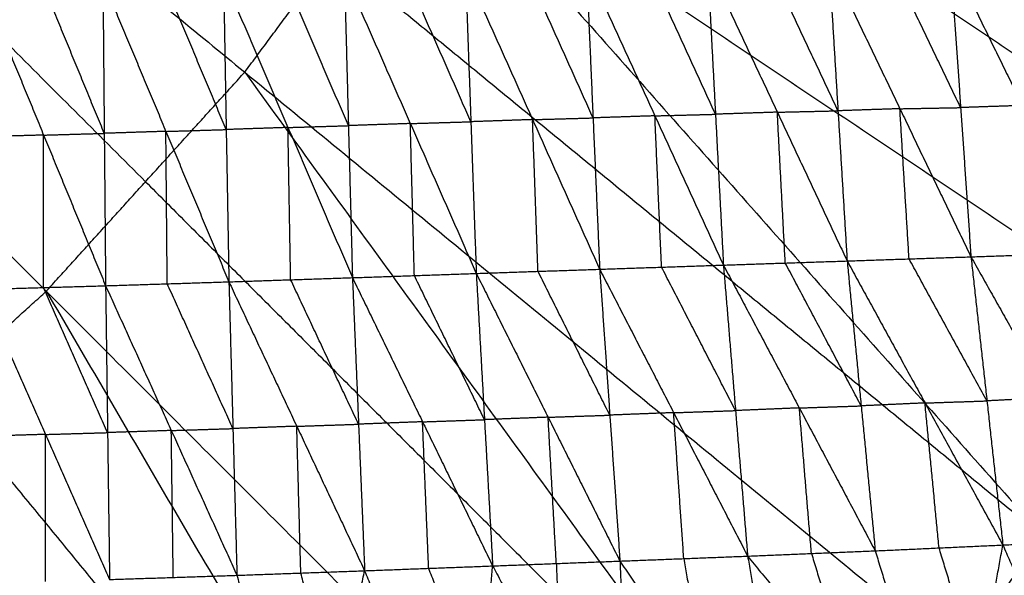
# Model space of a CAD drawing. Header units: millimetres. Extents: x -106 to 110, y -96 to 120.
# Tile 597 of 656: x 20.43 to 29.14, y -9.41 to -4.49. Entities that reach past the tile are written whole.
import ezdxf

# ---------------------------------------------------------------- set-up
doc = ezdxf.new("R2010")
doc.units = ezdxf.units.MM
doc.header["$MEASUREMENT"] = 0
doc.layers.add('Default', color=7, linetype='Continuous', true_color=0x000000)

msp = doc.modelspace()

# ---------------------------------------------------------------- linework, layer by layer
at = {"layer": 'Default'}
for points in [[(1.8192, 11.9553, 3.7219), (11.2431, 2.5314, 3.7354), (20.667, -6.8925, 3.7488)], [(1.8192, 11.9553, 3.7219), (12.1214, 3.5005, 3.7354), (22.4237, -4.9543, 3.7488)], [(12.1214, 3.5005, 3.7354), (16.8334, -1.2115, 3.7421), (21.5454, -5.9234, 3.7488)], [(26.4451, 1.755, 3.7488), (33.0586, -3.2613, 3.779), (39.6721, -8.2775, 3.8092)], [(25.3267, -0.6097, 3.7488), (31.4167, -6.25, 3.779), (37.5067, -11.8903, 3.8092)], [(25.3267, -0.6097, 3.7488), (32.4994, -4.4436, 3.779), (39.6721, -8.2775, 3.8092)], [(24.6543, -1.7315, 3.7488), (28.0355, -3.9907, 3.7639), (31.4167, -6.25, 3.779)], [(22.4237, -4.9543, 3.7488), (23.2028, -3.9038, 3.7488), (23.9819, -2.8533, 3.7488)], [(23.9819, -2.8533, 3.7488), (29.4897, -9.0634, 3.779), (34.9975, -15.2734, 3.8092)], [(23.9819, -2.8533, 3.7488), (30.7443, -7.3718, 3.779), (37.5067, -11.8903, 3.8092)], [(23.2028, -3.9038, 3.7488), (26.3463, -6.4836, 3.7639), (29.4897, -9.0634, 3.779)], [(26.589, -5.3265, -2.9684), (26.2859, -4.6664, -3.0473), (25.9828, -4.0062, -3.1263)], [(26.5188, -3.9922, -3.1246), (26.589, -5.3265, -2.9684), (26.6593, -6.6609, -2.8122)], [(26.5188, -3.9922, -3.1246), (27.1365, -5.3083, -2.9628), (27.7541, -6.6244, -2.801)], [(27.6732, -5.296, -2.9577), (27.3643, -4.6379, -3.0386), (27.0555, -3.9799, -3.1195)], [(27.5922, -3.9675, -3.1144), (27.6732, -5.296, -2.9577), (27.7541, -6.6244, -2.801)], [(27.5922, -3.9675, -3.1144), (28.221, -5.2777, -2.9478), (28.8498, -6.5878, -2.7812)], [(28.7584, -5.2677, -2.9379), (28.444, -4.6126, -3.0212), (28.1296, -3.9575, -3.1045)], [(28.6669, -3.9475, -3.0946), (28.7584, -5.2677, -2.9379), (28.8498, -6.5878, -2.7812)], [(28.6669, -3.9475, -3.0946), (29.3052, -5.2493, -2.9222), (29.9434, -6.5511, -2.7498)], [(23.3053, -4.0827, -3.1241), (23.3409, -5.4275, -2.9703), (23.3765, -6.7723, -2.8165)], [(23.3053, -4.0827, -3.1241), (23.8888, -5.4087, -2.971), (24.4723, -6.7348, -2.8179)], [(24.4244, -5.3928, -2.9725), (24.1327, -4.7297, -3.0491), (23.8409, -4.0667, -3.1256)], [(24.3766, -4.0507, -3.1272), (24.4244, -5.3928, -2.9725), (24.4723, -6.7348, -2.8179)], [(24.3766, -4.0507, -3.1272), (24.9705, -5.3741, -2.9721), (25.5643, -6.6976, -2.8171)], [(25.5056, -5.3589, -2.9726), (25.2086, -4.6972, -3.0501), (24.9117, -4.0355, -3.1276)], [(25.4468, -4.0203, -3.128), (25.5056, -5.3589, -2.9726), (25.5643, -6.6976, -2.8171)], [(25.4468, -4.0203, -3.128), (26.053, -5.3406, -2.9701), (26.6593, -6.6609, -2.8122)], [(20.0954, -4.1781, -3.123), (20.6439, -5.5109, -2.9685), (21.1923, -6.8436, -2.8141)], [(21.1803, -5.4954, -2.9669), (20.9061, -4.8291, -3.0441), (20.6319, -4.1627, -3.1213)], [(21.1683, -4.1472, -3.1197), (21.1803, -5.4954, -2.9669), (21.1923, -6.8436, -2.8141)], [(21.1683, -4.1472, -3.1197), (21.7258, -5.4781, -2.9671), (22.2833, -6.8089, -2.8145)], [(22.2595, -5.462, -2.9677), (21.9808, -4.7966, -3.044), (21.7021, -4.1312, -3.1203)], [(22.2358, -4.1151, -3.1209), (22.2595, -5.462, -2.9677), (22.2833, -6.8089, -2.8145)], [(22.2358, -4.1151, -3.1209), (22.8062, -5.4437, -2.9687), (23.3765, -6.7723, -2.8165)], [(23.3409, -5.4275, -2.9703), (23.0558, -4.7632, -3.0464), (22.7706, -4.0989, -3.1225)], [(20.667, -6.8925, 3.7488), (21.5454, -5.9234, 3.7488), (22.4237, -4.9543, 3.7488)], [(22.4237, -4.9543, 3.7488), (27.2963, -11.6744, 3.779), (32.1689, -18.3944, 3.8092)], [(22.4237, -4.9543, 3.7488), (28.7106, -10.1139, 3.779), (34.9975, -15.2734, 3.8092)], [(27.1365, -5.3083, -2.9628), (26.8628, -5.3174, -2.9656), (26.589, -5.3265, -2.9684)], [(27.1365, -5.3083, -2.9628), (27.4048, -5.3021, -2.9602), (27.6732, -5.296, -2.9577)], [(27.2067, -6.6426, -2.8066), (27.1716, -5.9755, -2.8847), (27.1365, -5.3083, -2.9628)], [(28.221, -5.2777, -2.9478), (27.9471, -5.2868, -2.9527), (27.6732, -5.296, -2.9577)], [(28.221, -5.2777, -2.9478), (28.4897, -5.2727, -2.9428), (28.7584, -5.2677, -2.9379)], [(28.302, -6.6061, -2.7911), (28.2615, -5.9419, -2.8694), (28.221, -5.2777, -2.9478)], [(29.3052, -5.2493, -2.9222), (29.0318, -5.2585, -2.93), (28.7584, -5.2677, -2.9379)], [(23.8888, -5.4087, -2.971), (24.1566, -5.4007, -2.9718), (24.4244, -5.3928, -2.9725)], [(24.9705, -5.3741, -2.9721), (24.6974, -5.3835, -2.9723), (24.4244, -5.3928, -2.9725)], [(24.9705, -5.3741, -2.9721), (25.238, -5.3665, -2.9724), (25.5056, -5.3589, -2.9726)], [(25.0183, -6.7162, -2.8175), (24.9944, -6.0452, -2.8948), (24.9705, -5.3741, -2.9721)], [(26.053, -5.3406, -2.9701), (25.7793, -5.3497, -2.9714), (25.5056, -5.3589, -2.9726)], [(26.053, -5.3406, -2.9701), (26.321, -5.3335, -2.9692), (26.589, -5.3265, -2.9684)], [(26.1118, -6.6792, -2.8147), (26.0824, -6.0099, -2.8924), (26.053, -5.3406, -2.9701)], [(21.7258, -5.4781, -2.9671), (21.4531, -5.4868, -2.967), (21.1803, -5.4954, -2.9669)], [(21.7258, -5.4781, -2.9671), (21.9927, -5.4701, -2.9674), (22.2595, -5.462, -2.9677)], [(21.7378, -6.8263, -2.8143), (21.7318, -6.1522, -2.8907), (21.7258, -5.4781, -2.9671)], [(22.8062, -5.4437, -2.9687), (22.5329, -5.4529, -2.9682), (22.2595, -5.462, -2.9677)], [(22.8062, -5.4437, -2.9687), (23.0736, -5.4356, -2.9695), (23.3409, -5.4275, -2.9703)], [(22.8299, -6.7906, -2.8155), (22.818, -6.1172, -2.8921), (22.8062, -5.4437, -2.9687)], [(23.8888, -5.4087, -2.971), (23.6149, -5.4181, -2.9706), (23.3409, -5.4275, -2.9703)], [(23.9244, -6.7536, -2.8172), (23.9066, -6.0811, -2.8941), (23.8888, -5.4087, -2.971)], [(20.6439, -5.5109, -2.9685), (20.3695, -5.5189, -2.9693), (20.0952, -5.5269, -2.9701)], [(20.6436, -6.8596, -2.8157), (20.6438, -6.1852, -2.8921), (20.6439, -5.5109, -2.9685)], [(20.6439, -5.5109, -2.9685), (20.9121, -5.5032, -2.9677), (21.1803, -5.4954, -2.9669)], [(21.5454, -5.9234, 3.7488), (24.4208, -8.7989, 3.7639), (27.2963, -11.6744, 3.779)], [(27.7541, -6.6244, -2.801), (28.302, -6.6061, -2.7911), (28.8498, -6.5878, -2.7812)], [(28.9911, -7.8626, -2.279), (28.6465, -7.2344, -2.5351), (28.302, -6.6061, -2.7911)], [(28.8498, -6.5878, -2.7812), (29.3966, -6.5695, -2.7655), (29.9434, -6.5511, -2.7498)], [(28.8498, -6.5878, -2.7812), (28.9911, -7.8626, -2.279), (29.1323, -9.1374, -1.7769)], [(28.8498, -6.5878, -2.7812), (29.5517, -7.8336, -2.267), (30.2537, -9.0794, -1.7528)], [(24.4723, -6.7348, -2.8179), (25.0183, -6.7162, -2.8175), (25.5643, -6.6976, -2.8171)], [(25.5643, -6.6976, -2.8171), (26.1118, -6.6792, -2.8147), (26.6593, -6.6609, -2.8122)], [(25.5643, -6.6976, -2.8171), (25.654, -7.9886, -2.3139), (25.7437, -9.2797, -1.8107)], [(25.5643, -6.6976, -2.8171), (26.219, -7.9667, -2.3107), (26.8737, -9.2358, -1.8042)], [(26.7665, -7.9483, -2.3082), (26.4391, -7.3138, -2.5614), (26.1118, -6.6792, -2.8147)], [(26.6593, -6.6609, -2.8122), (27.2067, -6.6426, -2.8066), (27.7541, -6.6244, -2.801)], [(26.6593, -6.6609, -2.8122), (26.7665, -7.9483, -2.3082), (26.8737, -9.2358, -1.8042)], [(26.6593, -6.6609, -2.8122), (27.3309, -7.9249, -2.3028), (28.0026, -9.189, -1.7935)], [(27.8784, -7.9067, -2.2972), (27.5425, -7.2747, -2.5519), (27.2067, -6.6426, -2.8066)], [(27.7541, -6.6244, -2.801), (27.8784, -7.9067, -2.2972), (28.0026, -9.189, -1.7935)], [(27.7541, -6.6244, -2.801), (28.4432, -7.8809, -2.2889), (29.1323, -9.1374, -1.7769)], [(22.2833, -6.8089, -2.8145), (22.8299, -6.7906, -2.8155), (23.3765, -6.7723, -2.8165)], [(23.4305, -8.0687, -2.316), (23.1302, -7.4297, -2.5657), (22.8299, -6.7906, -2.8155)], [(23.3765, -6.7723, -2.8165), (23.9244, -6.7536, -2.8172), (24.4723, -6.7348, -2.8179)], [(23.3765, -6.7723, -2.8165), (23.4305, -8.0687, -2.316), (23.4844, -9.365, -1.8155)], [(23.3765, -6.7723, -2.8165), (23.997, -8.0475, -2.3152), (24.6174, -9.3226, -1.814)], [(24.5449, -8.0287, -2.316), (24.2347, -7.3911, -2.5666), (23.9244, -6.7536, -2.8172)], [(24.4723, -6.7348, -2.8179), (24.5449, -8.0287, -2.316), (24.6174, -9.3226, -1.814)], [(24.4723, -6.7348, -2.8179), (25.108, -8.0072, -2.3143), (25.7437, -9.2797, -1.8107)], [(25.654, -7.9886, -2.3139), (25.3362, -7.3524, -2.5657), (25.0183, -6.7162, -2.8175)], [(20.0949, -6.8756, -2.8172), (20.6436, -6.8596, -2.8157), (21.1923, -6.8436, -2.8141)], [(20.0949, -6.8756, -2.8172), (20.6611, -8.1592, -2.3172), (21.2273, -9.4429, -1.8171)], [(21.2098, -8.1433, -2.3156), (20.9267, -7.5014, -2.5656), (20.6436, -6.8596, -2.8157)], [(21.1923, -6.8436, -2.8141), (21.7378, -6.8263, -2.8143), (22.2833, -6.8089, -2.8145)], [(21.1923, -6.8436, -2.8141), (21.2098, -8.1433, -2.3156), (21.2273, -9.4429, -1.8171)], [(21.1923, -6.8436, -2.8141), (21.7735, -8.1246, -2.3151), (22.3547, -9.4055, -1.8161)], [(22.319, -8.1072, -2.3153), (22.0284, -7.4667, -2.5648), (21.7378, -6.8263, -2.8143)], [(22.2833, -6.8089, -2.8145), (22.319, -8.1072, -2.3153), (22.3547, -9.4055, -1.8161)], [(22.2833, -6.8089, -2.8145), (22.8838, -8.087, -2.315), (23.4844, -9.365, -1.8155)], [(18.7289, -8.6492, 3.7488), (19.698, -7.7708, 3.7488), (20.667, -6.8925, 3.7488)], [(20.667, -6.8925, 3.7488), (24.8575, -14.0578, 3.779), (29.048, -21.223, 3.8092)], [(20.667, -6.8925, 3.7488), (26.418, -12.6434, 3.779), (32.1689, -18.3944, 3.8092)], [(19.698, -7.7708, 3.7488), (22.2777, -10.9143, 3.7639), (24.8575, -14.0578, 3.779)], [(29.5517, -7.8336, -2.267), (29.2714, -7.8481, -2.273), (28.9911, -7.8626, -2.279)], [(27.3309, -7.9249, -2.3028), (27.0487, -7.9366, -2.3055), (26.7665, -7.9483, -2.3082)], [(27.3309, -7.9249, -2.3028), (27.6046, -7.9158, -2.3), (27.8784, -7.9067, -2.2972)], [(27.4382, -9.2124, -1.7989), (27.3846, -8.5687, -2.0508), (27.3309, -7.9249, -2.3028)], [(28.4432, -7.8809, -2.2889), (28.1608, -7.8938, -2.2931), (27.8784, -7.9067, -2.2972)], [(28.4432, -7.8809, -2.2889), (28.7171, -7.8717, -2.284), (28.9911, -7.8626, -2.279)], [(28.5675, -9.1632, -1.7852), (28.5053, -8.522, -2.0371), (28.4432, -7.8809, -2.2889)], [(25.108, -8.0072, -2.3143), (24.8264, -8.018, -2.3151), (24.5449, -8.0287, -2.316)], [(25.108, -8.0072, -2.3143), (25.381, -7.9979, -2.3141), (25.654, -7.9886, -2.3139)], [(25.1806, -9.3011, -1.8124), (25.1443, -8.6542, -2.0633), (25.108, -8.0072, -2.3143)], [(26.219, -7.9667, -2.3107), (25.9365, -7.9776, -2.3123), (25.654, -7.9886, -2.3139)], [(26.219, -7.9667, -2.3107), (26.4928, -7.9575, -2.3094), (26.7665, -7.9483, -2.3082)], [(26.3087, -9.2577, -1.8075), (26.2639, -8.6122, -2.0591), (26.219, -7.9667, -2.3107)], [(22.8838, -8.087, -2.315), (22.6014, -8.0971, -2.3152), (22.319, -8.1072, -2.3153)], [(22.8838, -8.087, -2.315), (23.1571, -8.0778, -2.3155), (23.4305, -8.0687, -2.316)], [(22.9196, -9.3852, -1.8158), (22.9017, -8.7361, -2.0654), (22.8838, -8.087, -2.315)], [(23.997, -8.0475, -2.3152), (23.7137, -8.0581, -2.3156), (23.4305, -8.0687, -2.316)], [(23.997, -8.0475, -2.3152), (24.2709, -8.0381, -2.3156), (24.5449, -8.0287, -2.316)], [(24.0509, -9.3438, -1.8148), (24.024, -8.6956, -2.065), (23.997, -8.0475, -2.3152)], [(20.6611, -8.1592, -2.3172), (20.3776, -8.1676, -2.3178), (20.094, -8.1759, -2.3185)], [(20.6602, -9.4596, -1.8184), (20.6607, -8.8094, -2.0678), (20.6611, -8.1592, -2.3172)], [(20.6611, -8.1592, -2.3172), (20.9355, -8.1512, -2.3164), (21.2098, -8.1433, -2.3156)], [(21.7735, -8.1246, -2.3151), (21.4917, -8.1339, -2.3153), (21.2098, -8.1433, -2.3156)], [(21.7735, -8.1246, -2.3151), (22.0463, -8.1159, -2.3152), (22.319, -8.1072, -2.3153)], [(21.791, -9.4242, -1.8166), (21.7823, -8.7744, -2.0659), (21.7735, -8.1246, -2.3151)], [(18.7289, -8.6492, 3.7488), (22.1968, -16.1907, 3.779), (25.6648, -23.7322, 3.8092)], [(18.7289, -8.6492, 3.7488), (23.8884, -14.9361, 3.779), (29.048, -21.223, 3.8092)], [(28.0026, -9.189, -1.7935), (28.5675, -9.1632, -1.7852), (29.1323, -9.1374, -1.7769)], [(28.7058, -11.4853, 0.046), (28.919, -10.3113, -0.8654), (29.1323, -9.1374, -1.7769)], [(29.4897, -9.0634, 3.779), (29.1002, -9.5886, 3.779), (28.7106, -10.1139, 3.779)], [(29.1323, -9.1374, -1.7769), (29.693, -9.1084, -1.7648), (30.2537, -9.0794, -1.7528)], [(29.1323, -9.1374, -1.7769), (29.6312, -10.2721, -0.8635), (30.1301, -11.4069, 0.0499)], [(26.8737, -9.2358, -1.8042), (27.4382, -9.2124, -1.7989), (28.0026, -9.189, -1.7935)], [(27.4382, -9.2124, -1.7989), (27.614, -9.7865, -1.339), (27.7897, -10.3605, -0.8791)], [(28.0026, -9.189, -1.7935), (28.3542, -10.3371, -0.8737), (28.7058, -11.4853, 0.046)], [(28.919, -10.3113, -0.8654), (28.7433, -9.7373, -1.3253), (28.5675, -9.1632, -1.7852)], [(23.4844, -9.365, -1.8155), (24.0509, -9.3438, -1.8148), (24.6174, -9.3226, -1.814)], [(24.4035, -11.6582, 0.0358), (24.5105, -10.4904, -0.8891), (24.6174, -9.3226, -1.814)], [(24.6174, -9.3226, -1.814), (25.1806, -9.3011, -1.8124), (25.7437, -9.2797, -1.8107)], [(24.6174, -9.3226, -1.814), (25.2289, -10.4635, -0.8876), (25.8403, -11.6045, 0.0389)], [(25.1806, -9.3011, -1.8124), (25.2047, -9.8823, -1.35), (25.2289, -10.4635, -0.8876)], [(25.7437, -9.2797, -1.8107), (26.3087, -9.2577, -1.8075), (26.8737, -9.2358, -1.8042)], [(25.7437, -9.2797, -1.8107), (25.792, -10.4421, -0.8859), (25.8403, -11.6045, 0.0389)], [(25.7437, -9.2797, -1.8107), (26.5086, -10.4143, -0.8842), (27.2735, -11.5489, 0.0423)], [(26.3087, -9.2577, -1.8075), (26.4086, -9.836, -1.3458), (26.5086, -10.4143, -0.8842)], [(26.8737, -9.2358, -1.8042), (27.0736, -10.3924, -0.881), (27.2735, -11.5489, 0.0423)], [(26.8737, -9.2358, -1.8042), (27.7897, -10.3605, -0.8791), (28.7058, -11.4853, 0.046)], [(21.2273, -9.4429, -1.8171), (21.791, -9.4242, -1.8166), (22.3547, -9.4055, -1.8161)], [(22.3547, -9.4055, -1.8161), (22.9196, -9.3852, -1.8158), (23.4844, -9.365, -1.8155)], [(22.3547, -9.4055, -1.8161), (22.6603, -10.5582, -0.8916), (22.966, -11.7109, 0.033)], [(23.2252, -10.538, -0.8913), (23.0724, -9.9616, -1.3535), (22.9196, -9.3852, -1.8158)], [(22.966, -11.7109, 0.033), (23.2252, -10.538, -0.8913), (23.4844, -9.365, -1.8155)], [(23.4844, -9.365, -1.8155), (23.9439, -10.5116, -0.8898), (24.4035, -11.6582, 0.0358)], [(24.5105, -10.4904, -0.8891), (24.2807, -9.9171, -1.3519), (24.0509, -9.3438, -1.8148)]]:
    msp.add_open_spline(points, degree=2, dxfattribs=at)

doc.saveas('drawing.dxf')
